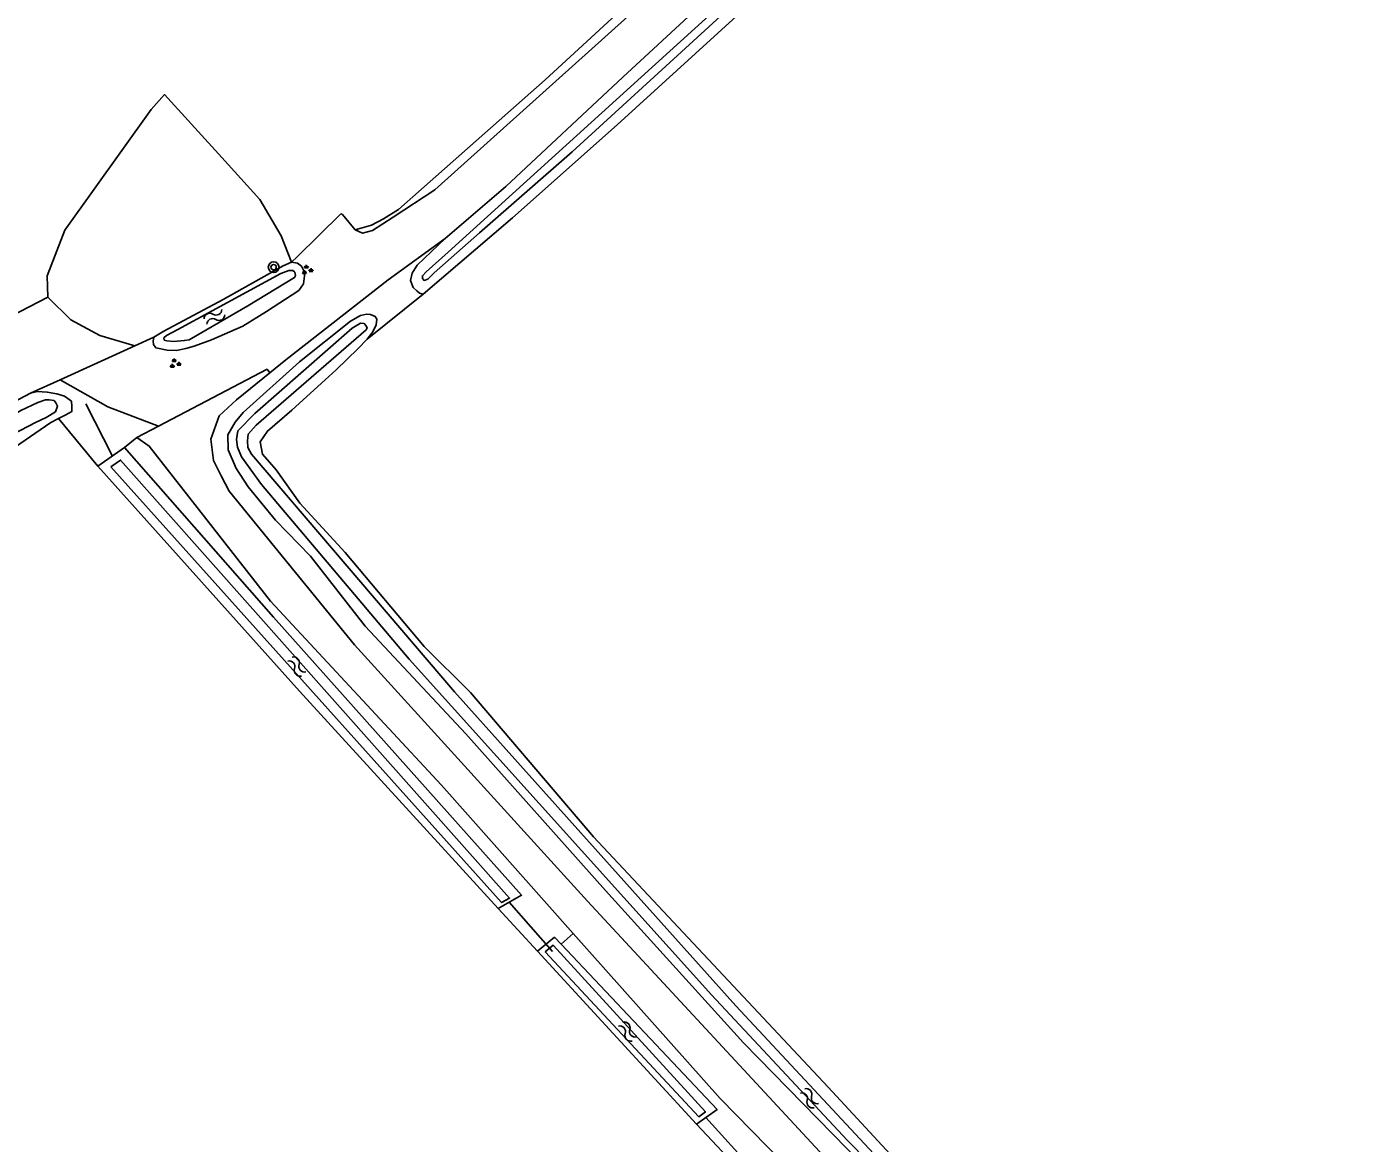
# Model space of a CAD drawing. Extents: x 136000 to 141000, y 400494 to 402006.
# Drawn here: x 136501.9 to 136600.2, y 400727.3 to 400810.4 of the extents above; entities that cross this region are included whole.
import ezdxf

# ---------------------------------------------------------------- set-up
doc = ezdxf.new("R2010")
doc.units = 0
for name, color, linetype in [('gg-knt-bronhoudergrens', 7, 'Continuous'), ('gg-knt-onverhard', 7, 'Continuous'), ('gg-kntw-bovenkant insteek waterloop', 7, 'Continuous'), ('gg-kntw-waterlijn', 7, 'Continuous'), ('gg-kwrk-duiker nz buis', 7, 'Continuous'), ('gt-grn-groengrens', 7, 'Continuous'), ('gt-grn-vlakafsluiter', 7, 'Continuous'), ('gt-grn-weggrens', 7, 'Continuous'), ('gt-symb-boom', 7, 'Continuous'), ('gt-symb-groenvak', 7, 'Continuous'), ('gt-symb-watersymbool', 7, 'Continuous')]:
    doc.layers.add(name, color=color, linetype=linetype)

# ---------------------------------------------------------------- blocks, each defined once
blk = doc.blocks.new('gt0-WA')
at = {"layer": 'gt-symb-watersymbool'}
for centre, start, end in [((-0.323, 0.022), 28.07249, 151.92751), ((0.427, 0.422), 208.07248, 331.92751), ((-0.323, -0.428), 28.07249, 151.92751), ((0.427, -0.028), 208.07248, 331.92751)]:
    blk.add_arc(centre, 0.425, start, end, dxfattribs=at)
blk = doc.blocks.new('gt0-GRVAK')
at = {"layer": 'gt-symb-groenvak'}
for p, q in [((-0.11, 0.189), (-0.228, 0.24)), ((-0.182, 0.153), (0.088, 0.153)), ((-0.091, 0.211), (-0.156, 0.322)), ((-0.047, 0.214), (-0.047, 0.393)), ((-0.004, 0.211), (0.061, 0.322)), ((0.015, 0.189), (0.133, 0.24)), ((0.262, -0.052), (0.197, 0.059)), ((0.305, -0.049), (0.305, 0.13)), ((0.349, -0.052), (0.414, 0.059)), ((-0.245, -0.228), (-0.363, -0.177)), ((-0.318, -0.264), (-0.047, -0.264)), ((-0.226, -0.206), (-0.291, -0.095)), ((-0.183, -0.203), (-0.183, -0.024)), ((-0.139, -0.206), (-0.074, -0.095)), ((-0.12, -0.228), (-0.002, -0.177)), ((0.243, -0.074), (0.125, -0.023)), ((0.17, -0.11), (0.441, -0.11)), ((0.368, -0.074), (0.486, -0.023))]:
    blk.add_line(p, q, dxfattribs=at)
blk = doc.blocks.new('gt0-BOOM')
at = {"layer": 'gt-symb-boom'}
for radius in [0.4, 0.2]:
    blk.add_circle((0, 0), radius, dxfattribs=at)

msp = doc.modelspace()

# ---------------------------------------------------------------- linework, layer by layer
at = {"layer": 'gg-knt-bronhoudergrens'}
msp.add_lwpolyline([(136526.354, 400795.319), (136527.591, 400795.656), (136528.464, 400796.132), (136529.579, 400796.837), (136540.512, 400806.465), (136596.72, 400858.211), (136660.749, 400917.583), (136734.515, 400985.317), (136817.806, 401061.517), (136818.499, 401062.606)], dxfattribs=at)
at = {"layer": 'gg-knt-onverhard'}
for p, q in [((136522.042, 400793.306), (136525.297, 400796.503)), ((136525.297, 400796.503), (136525.413, 400796.462)), ((136526.354, 400795.319), (136525.413, 400796.462)), ((136522.042, 400793.306), (136521.624, 400792.896)), ((136504.418, 400784.157), (136509.97, 400786.688)), ((136511.392, 400787.336), (136509.97, 400786.688)), ((136510.117, 400779.857), (136511.73, 400780.704)), ((136509.193, 400779.121), (136510.117, 400779.857))]:
    msp.add_line(p, q, dxfattribs=at)
for points in [[(136526.354, 400795.319), (136526.916, 400795.054), (136527.644, 400795.253), (136529.187, 400796.267), (136532.297, 400798.292), (136552.99, 400816.88), (136612.308, 400871.948), (136664.324, 400919.504)], [(136533.059, 400794.679), (136528.823, 400791.592), (136521.216, 400785.639), (136520.028, 400784.676)], [(136520.028, 400784.676), (136517.545, 400782.663), (136516.248, 400781.468), (136515.637, 400779.749), (136515.826, 400778.149), (136516.398, 400777.022)], [(136511.73, 400780.704), (136507.961, 400782.156), (136504.418, 400784.157)], [(136510.117, 400779.857), (136511.039, 400779.225), (136520.065, 400767.692), (136532.792, 400753.984), (136542.598, 400742.957)], [(136516.398, 400777.022), (136516.985, 400775.867), (136526.313, 400764.425), (136543.668, 400745.368), (136562.182, 400725.375), (136573.207, 400714.068), (136593.71, 400694.049), (136611.155, 400677.428), (136624.636, 400663.94), (136641.134, 400647.256), (136660.108, 400627.593), (136671.852, 400615.563), (136680.867, 400606.419), (136691.029, 400595.989), (136700.285, 400586.638), (136715.257, 400571.751), (136716.198, 400570.858)], [(136542.598, 400742.957), (136553.522, 400730.673), (136569.918, 400713.941), (136582.908, 400700.78)]]:
    msp.add_lwpolyline(points, dxfattribs=at)
at = {"layer": 'gg-kntw-bovenkant insteek waterloop'}
for p, q in [((136504.825, 400781.561), (136504.277, 400781.267)), ((136509.193, 400779.121), (136507.226, 400777.719)), ((136539.945, 400741.641), (136541.21, 400742.677)), ((136541.21, 400742.677), (136541.7, 400742.158)), ((136551.759, 400728.78), (136539.945, 400741.641))]:
    msp.add_line(p, q, dxfattribs=at)
for points in [[(136821.884, 401056.389), (136819.309, 401054.353), (136762.424, 401002.759), (136715.063, 400958.839), (136638.268, 400888.261), (136604.203, 400856.974), (136574.173, 400828.928), (136545.863, 400803.131), (136538.085, 400796.2), (136531.436, 400790.516)], [(136815.358, 401054.684), (136804.277, 401044.816), (136789.301, 401030.941), (136778.013, 401020.717), (136760.279, 401004.195), (136755.573, 401000), (136752.654, 400997.305), (136730.538, 400976.58), (136705.759, 400953.814), (136682.724, 400932.478), (136663.723, 400915.219), (136641.725, 400894.989), (136622.671, 400877.684), (136601.441, 400858.022), (136583.184, 400840.736), (136562.885, 400822.034), (136546.292, 400806.679), (136537.581, 400798.542), (136533.059, 400794.679)], [(136531.436, 400790.516), (136531.157, 400790.604), (136530.944, 400790.775), (136530.689, 400791.023), (136530.492, 400791.538), (136530.61, 400792.101), (136530.989, 400792.681), (136533.059, 400794.679)], [(136521.624, 400792.896), (136522.086, 400792.838), (136522.371, 400792.607), (136522.579, 400792.205), (136522.597, 400791.886), (136522.527, 400791.305), (136522.173, 400790.801), (136519.766, 400789.228), (136518.016, 400788.153), (136515.667, 400787.125), (136514.383, 400786.661), (136513.773, 400786.488), (136513.079, 400786.341), (136512.384, 400786.361), (136511.524, 400786.535), (136511.358, 400786.779), (136511.328, 400787.034), (136511.392, 400787.336)], [(136521.624, 400792.896), (136520.997, 400792.646), (136516.538, 400790.14), (136512.138, 400787.781), (136511.392, 400787.336)], [(136527.263, 400787.179), (136527.686, 400787.72), (136527.929, 400788.249), (136527.971, 400788.656), (136527.867, 400788.855), (136527.515, 400789.002), (136527.217, 400789.036), (136526.754, 400788.936), (136526.026, 400788.506), (136522.212, 400785.489), (136518.026, 400781.711), (136517.424, 400781.005), (136516.883, 400780.055), (136516.921, 400778.956), (136517.39, 400777.847)], [(136600.124, 400692.118), (136599.194, 400692.998), (136584.728, 400707.247), (136572.972, 400719.204), (136561.556, 400731.517), (136544.097, 400750.146), (136534.949, 400760.881), (136531.499, 400764.321), (136525.621, 400771.299), (136522.26, 400774.977), (136520.496, 400777.446), (136519.477, 400778.619), (136519.296, 400779.545), (136519.831, 400780.336), (136521.656, 400781.9), (136524.141, 400784.141), (136524.964, 400784.894), (136526.568, 400786.469), (136527.263, 400787.179)], [(136292.238, 400672.209), (136299.51, 400676.141), (136354.739, 400705.319), (136379.04, 400717.964), (136403.47, 400731.352), (136428.835, 400744.457), (136458.79, 400760.33), (136487.621, 400775.446), (136502.209, 400783.15)], [(136502.209, 400783.15), (136502.699, 400783.29), (136503.454, 400783.241), (136504.159, 400783.116), (136504.726, 400782.929), (136505.255, 400782.565), (136505.281, 400782.187), (136505.269, 400781.797), (136505.005, 400781.659), (136504.825, 400781.561)], [(136504.277, 400781.267), (136503.729, 400780.973), (136501.018, 400779.13), (136471.022, 400763.507), (136438.413, 400745.988), (136403.121, 400727.376), (136377.938, 400713.817), (136340.117, 400694.253), (136298.422, 400672.392), (136292.63, 400669.26)], [(136509.193, 400779.121), (136520.283, 400766.493), (136538.746, 400745.809), (136537.014, 400744.83)], [(136537.014, 400744.83), (136522.219, 400760.987), (136507.226, 400777.719)], [(136517.39, 400777.847), (136517.492, 400777.606), (136518.406, 400776.196), (136520.443, 400773.713), (136523.054, 400771.024), (136527.108, 400765.836), (136534.61, 400757.822), (136544.991, 400746.163), (136555.269, 400734.835), (136564.089, 400725.8), (136573.667, 400715.741), (136590.516, 400699.143), (136598.344, 400691.538), (136599.024, 400690.885)], [(136541.7, 400742.158), (136553.3, 400729.86), (136551.759, 400728.78)]]:
    msp.add_lwpolyline(points, dxfattribs=at)
at = {"layer": 'gg-kntw-waterlijn'}
for points in [[(136561.233, 400818.989), (136533.279, 400793.647), (136531.649, 400792.194), (136531.371, 400791.892), (136531.372, 400791.702), (136531.491, 400791.548), (136531.774, 400791.655), (136532.243, 400792.119), (136535.631, 400795.101), (136542.518, 400801.106), (136560.818, 400817.881)], [(136521.427, 400792.285), (136521.723, 400792.28), (136521.865, 400792.162), (136521.925, 400791.925), (136521.854, 400791.759), (136518.371, 400789.657), (136514.01, 400787.141), (136513.647, 400787.068), (136512.86, 400787.014), (136512.362, 400787.055), (136512.155, 400787.106), (136512.124, 400787.272), (136512.32, 400787.448), (136513.169, 400787.906), (136520.83, 400792.065), (136521.427, 400792.285)], [(136517.913, 400778.413), (136517.611, 400779.138), (136517.538, 400779.718), (136517.64, 400780.371), (136518.902, 400781.637), (136526.153, 400788.001), (136526.774, 400788.375), (136527.043, 400788.335), (136527.157, 400788.2), (136527.261, 400788.034), (136527.179, 400787.879), (136518.997, 400780.777), (136518.407, 400780.123), (136518.356, 400779.616), (136518.378, 400779.118), (136518.648, 400778.611), (136533.766, 400760.933), (136554.696, 400737.578), (136571.129, 400719.974)], [(136398.011, 400725.772), (136341.033, 400695.92), (136303.649, 400676.334), (136292.937, 400670.597), (136292.937, 400671.633), (136312.098, 400681.887), (136338.133, 400695.38), (136400.565, 400728.483), (136462.754, 400761.211), (136498.577, 400780.133), (136501.495, 400781.879), (136502.758, 400782.471), (136503.317, 400782.669), (136503.597, 400782.659), (136503.96, 400782.608), (136504.084, 400782.453), (136504.209, 400782.184), (136504.075, 400781.78), (136503.371, 400781.354), (136502.585, 400780.99), (136447.944, 400752.46), (136398.011, 400725.772)], [(136508.178, 400777.68), (136537.263, 400745.256), (136537.854, 400745.598), (136508.905, 400778.186), (136508.178, 400777.68)], [(136584.325, 400705.903), (136563.006, 400727.548), (136552.879, 400738.398), (136530.384, 400763.372), (136519.398, 400776.354), (136517.913, 400778.413)], [(136540.5, 400741.588), (136551.95, 400729.33), (136552.437, 400729.688), (136541.103, 400742.083), (136540.5, 400741.588)]]:
    msp.add_lwpolyline(points, dxfattribs=at)
at = {"layer": 'gg-kwrk-duiker nz buis'}
for p, q in [((136508.3, 400778.484), (136506.322, 400782.364)), ((136541.048, 400741.624), (136537.83, 400745.294)), ((136556.017, 400725.347), (136552.462, 400729.273))]:
    msp.add_line(p, q, dxfattribs=at)
at = {"layer": 'gt-grn-groengrens'}
for p, q in [((136537.014, 400744.83), (136539.945, 400741.641)), ((136541.7, 400742.158), (136542.598, 400742.957)), ((136551.759, 400728.78), (136555.439, 400724.88))]:
    msp.add_line(p, q, dxfattribs=at)
at = {"layer": 'gt-grn-vlakafsluiter'}
for p, q in [((136531.436, 400790.516), (136527.263, 400787.179)), ((136504.418, 400784.157), (136502.209, 400783.15))]:
    msp.add_line(p, q, dxfattribs=at)
for points in [[(136503.506, 400790.305), (136503.453, 400791.893), (136504.771, 400795.287), (136511.192, 400804.258), (136512.184, 400805.382), (136516.434, 400800.695), (136519.262, 400797.577), (136520.849, 400794.865), (136521.624, 400792.896)], [(136276.897, 400669.957), (136289.315, 400675.779), (136306.245, 400684.743), (136316.872, 400690.418), (136336.339, 400700.694), (136354.931, 400710.271), (136369.355, 400717.948), (136390.747, 400729.231), (136404.861, 400736.775), (136426.473, 400748.188), (136445.754, 400758.139), (136465.571, 400768.722), (136487.668, 400780.599), (136496.627, 400786.76), (136503.506, 400790.305)], [(136503.506, 400790.305), (136505.199, 400788.612), (136507.369, 400787.448), (136509.97, 400786.688)], [(136520.028, 400784.676), (136519.81, 400784.945), (136511.73, 400780.704)]]:
    msp.add_lwpolyline(points, dxfattribs=at)
at = {"layer": 'gt-grn-weggrens'}
msp.add_line((136507.226, 400777.719), (136504.277, 400781.267), dxfattribs=at)

# ---------------------------------------------------------------- block references
at = {"layer": 'gt-symb-boom'}
msp.add_blockref('gt0-BOOM', (136520.298, 400792.534), dxfattribs=at)
at = {"layer": 'gt-symb-groenvak'}
for p in [(136522.776, 400792.325), (136512.942, 400785.359)]:
    msp.add_blockref('gt0-GRVAK', p, dxfattribs=at)
at = {"layer": 'gt-symb-watersymbool'}
for p, rotation in [((136515.844, 400788.819), 28.153346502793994), ((136521.993, 400762.865), -47.8381187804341), ((136546.599, 400735.705), -47.43320105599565), ((136560.141, 400730.739), -46.82408983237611)]:
    msp.add_blockref('gt0-WA', p, dxfattribs=dict(at, rotation=rotation))

doc.saveas('drawing.dxf')
